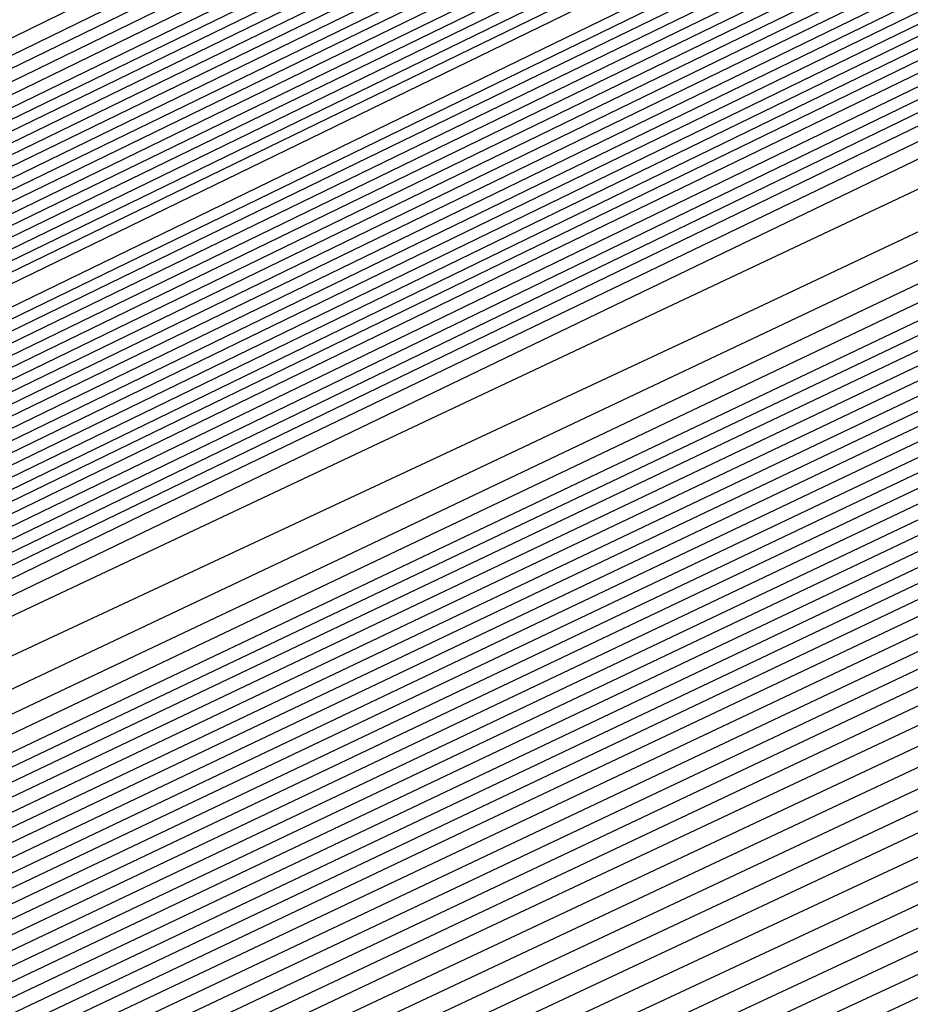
# Model space of a CAD drawing. Extents: x 3249832 to 3255657, y 13789405 to 13793316.
# Tile 457 of 656: x 3254728.32 to 3254729.56, y 13790592.77 to 13790594.14. Entities that reach past the tile are written whole.
import ezdxf

# ---------------------------------------------------------------- set-up
doc = ezdxf.new("R2010")
doc.units = 0
doc.header["$LTSCALE"] = 100
doc.header["$MEASUREMENT"] = 0
for name, color, linetype in [('GRATIO_CON', 10, 'CONTINUOUS'), ('GRATIO_ICON', 7, 'CONTINUOUS'), ('TARGETS_EAST', 7, 'CONTINUOUS')]:
    doc.layers.add(name, color=color, linetype=linetype)

# ---------------------------------------------------------------- blocks, each defined once
blk = doc.blocks.new('Gratio_032316_contours')
at = {"layer": 'GRATIO_CON', "color": 1, "linetype": 'Continuous', "flags": 128}
for points in [[(3254642.139, 13790551.7053), (3254660.6124, 13790560.6687), (3254682.3072, 13790571.2723), (3254700.7352, 13790580.305), (3254711.0317, 13790585.3564), (3254714.825, 13790587.2199), (3254715.3665, 13790587.4896), (3254715.3659, 13790587.4937), (3254715.3657, 13790587.4969), (3254715.3666, 13790587.4975), (3254715.9081, 13790587.7572), (3254719.6861, 13790589.589), (3254729.9352, 13790594.5687), (3254748.2689, 13790603.4881), (3254769.8147, 13790614.0012), (3254788.079, 13790622.9777)], [(3254643.9573, 13790552.6097), (3254661.9705, 13790561.3498), (3254683.1246, 13790571.6892), (3254701.0934, 13790580.4969), (3254711.1333, 13790585.4226), (3254714.8321, 13790587.2398), (3254715.3601, 13790587.5029), (3254715.3596, 13790587.5069), (3254715.3595, 13790587.5098), (3254715.3603, 13790587.5104), (3254715.8805, 13790587.7597), (3254719.5093, 13790589.5191), (3254729.3537, 13790594.3022), (3254746.9632, 13790602.8693), (3254767.6581, 13790612.9672), (3254785.2011, 13790621.5892)], [(3254645.7757, 13790553.5142), (3254663.3285, 13790562.0309), (3254683.9419, 13790572.1067), (3254701.4513, 13790580.6909), (3254711.2342, 13790585.4933), (3254714.8385, 13790587.2659), (3254715.3542, 13790587.5212), (3254715.853, 13790587.7617), (3254719.3325, 13790589.4492), (3254728.7721, 13790594.0356), (3254745.6576, 13790602.2505), (3254765.5015, 13790611.9331), (3254782.3232, 13790620.2006)], [(3254647.5941, 13790554.4186), (3254664.6865, 13790562.712), (3254684.7593, 13790572.5235), (3254701.8095, 13790580.8826), (3254711.336, 13790585.5591), (3254714.8458, 13790587.2852), (3254715.348, 13790587.5339), (3254715.8254, 13790587.7641), (3254719.1557, 13790589.3793), (3254728.1905, 13790593.7691), (3254744.3519, 13790601.6317), (3254763.3449, 13790610.8991), (3254779.4453, 13790618.8121)], [(3254651.2308, 13790556.2274), (3254667.4026, 13790564.0741), (3254686.3942, 13790573.3572), (3254702.526, 13790581.266), (3254711.5395, 13790585.6907), (3254714.8603, 13790587.3239), (3254715.3355, 13790587.5594), (3254715.7702, 13790587.7691), (3254718.8022, 13790589.2396), (3254727.0274, 13790593.236), (3254741.7406, 13790600.3941), (3254759.0318, 13790608.8311), (3254773.6894, 13790616.035)], [(3254653.0492, 13790557.1319), (3254668.7606, 13790564.7552), (3254687.2116, 13790573.774), (3254702.8843, 13790581.4577), (3254711.6412, 13790585.7564), (3254714.8676, 13790587.3433), (3254715.3293, 13790587.5721), (3254715.7426, 13790587.7716), (3254718.6254, 13790589.1697), (3254726.4458, 13790592.9695), (3254740.435, 13790599.7753), (3254756.8752, 13790607.7971), (3254770.8115, 13790614.6465), (3254778.5294, 13790618.5309)], [(3254646.2517, 13790553.9528), (3254654.8675, 13790558.0363), (3254670.1186, 13790565.4362), (3254688.0291, 13790574.1908), (3254703.2426, 13790581.6494), (3254711.743, 13790585.8222), (3254714.8749, 13790587.3627), (3254715.3231, 13790587.5848), (3254715.7151, 13790587.774), (3254718.4486, 13790589.0998), (3254725.8643, 13790592.703), (3254739.1294, 13790599.1565), (3254754.7186, 13790606.7631), (3254767.9336, 13790613.258), (3254775.252, 13790616.9413)], [(3254648.3232, 13790554.9771), (3254656.6859, 13790558.9407), (3254671.4766, 13790566.1173), (3254688.8465, 13790574.6076), (3254703.6008, 13790581.8411), (3254711.8447, 13790585.888), (3254714.8821, 13790587.382), (3254715.3169, 13790587.5976), (3254715.6875, 13790587.7765), (3254718.2718, 13790589.03), (3254725.2827, 13790592.4364), (3254737.8237, 13790598.5377), (3254752.562, 13790605.7291), (3254765.0557, 13790611.8694), (3254771.9746, 13790615.3518)], [(3254652.466, 13790557.0257), (3254660.3226, 13790560.7496), (3254674.1927, 13790567.4794), (3254690.4813, 13790575.4413), (3254704.3173, 13790582.2246), (3254712.0482, 13790586.0196), (3254714.8967, 13790587.4207), (3254715.3044, 13790587.623), (3254715.6323, 13790587.7815), (3254717.9183, 13790588.8903), (3254724.1196, 13790591.9033), (3254735.2124, 13790597.3001), (3254748.2489, 13790603.6611), (3254759.2998, 13790609.0924), (3254765.4198, 13790612.1726), (3254767.5973, 13790613.3706), (3254767.8046, 13790613.628), (3254767.8447, 13790613.807), (3254768.8446, 13790614.4523), (3254771.7623, 13790616.0293)], [(3254651.241, 13790556.5836), (3254654.5375, 13790558.0501), (3254662.141, 13790561.654), (3254675.5507, 13790568.1605), (3254691.2988, 13790575.8581), (3254704.6756, 13790582.4163), (3254712.1499, 13790586.0854), (3254714.904, 13790587.4401), (3254715.2982, 13790587.6357), (3254715.6047, 13790587.7839), (3254717.7415, 13790588.8204), (3254723.538, 13790591.6368), (3254733.9068, 13790596.6813), (3254746.0923, 13790602.627), (3254756.4219, 13790607.7038), (3254762.1424, 13790610.583), (3254764.1778, 13790611.7028), (3254764.3715, 13790611.9434), (3254764.4337, 13790612.1232), (3254765.5415, 13790612.8137), (3254768.7386, 13790614.5249), (3254774.566, 13790617.5186)], [(3254651.548, 13790556.8702), (3254653.3699, 13790557.6315), (3254656.6089, 13790559.0744), (3254663.9594, 13790562.5584), (3254676.9087, 13790568.8416), (3254692.1162, 13790576.2749), (3254705.0338, 13790582.608), (3254712.2517, 13790586.1512), (3254714.9112, 13790587.4594), (3254715.292, 13790587.6484), (3254715.5771, 13790587.7864), (3254717.5647, 13790588.7505), (3254722.9564, 13790591.3703), (3254732.6011, 13790596.0625), (3254743.9357, 13790601.593), (3254753.544, 13790606.3153), (3254758.865, 13790608.9934), (3254760.7582, 13790610.035), (3254760.9385, 13790610.2589), (3254761.0228, 13790610.4394), (3254762.2384, 13790611.1751), (3254765.7149, 13790613.0205), (3254772.0375, 13790616.2604)], [(3254678.2668, 13790569.5227), (3254692.9336, 13790576.6918), (3254705.3921, 13790582.7997), (3254712.3534, 13790586.217), (3254714.9185, 13790587.4788), (3254715.2858, 13790587.6612), (3254715.5496, 13790587.7889), (3254717.3879, 13790588.6807), (3254722.3749, 13790591.1037), (3254731.2955, 13790595.4436), (3254741.7791, 13790600.559), (3254750.666, 13790604.9267), (3254755.5876, 13790607.4038), (3254757.3387, 13790608.3672), (3254757.5054, 13790608.5743), (3254757.6118, 13790608.7556), (3254758.9353, 13790609.5366), (3254762.6912, 13790611.5161), (3254769.509, 13790615.0021), (3254777.6739, 13790619.1394)], [(3254680.9828, 13790570.8848), (3254694.5684, 13790577.5253), (3254706.1082, 13790583.1826), (3254712.556, 13790586.3474), (3254714.9315, 13790587.5159), (3254715.271, 13790587.6858), (3254715.2714, 13790587.6881), (3254715.2722, 13790587.6892), (3254715.2732, 13790587.689), (3254715.4944, 13790587.7945), (3254717.0344, 13790588.541), (3254721.2117, 13790590.5707), (3254728.6842, 13790594.206), (3254737.4659, 13790598.491), (3254744.9102, 13790602.1497), (3254749.0328, 13790604.2246), (3254750.4996, 13790605.0316), (3254750.6393, 13790605.2051), (3254750.7899, 13790605.388), (3254752.329, 13790606.2594), (3254756.6438, 13790608.5072), (3254764.4521, 13790612.4857), (3254773.7947, 13790617.2146)], [(3254682.3408, 13790571.5658), (3254695.3858, 13790577.9421), (3254706.4664, 13790583.3743), (3254712.6576, 13790586.4132), (3254714.9386, 13790587.5352), (3254715.2646, 13790587.6983), (3254715.2651, 13790587.7006), (3254715.2659, 13790587.7017), (3254715.267, 13790587.7016), (3254715.4668, 13790587.797), (3254716.8576, 13790588.4711), (3254720.6302, 13790590.3041), (3254727.3786, 13790593.5872), (3254735.3094, 13790597.457), (3254742.0323, 13790600.7611), (3254745.7554, 13790602.635), (3254747.0801, 13790603.3639), (3254747.2062, 13790603.5205), (3254747.379, 13790603.7042), (3254749.0259, 13790604.6209), (3254753.6201, 13790607.0028), (3254761.9237, 13790611.2275), (3254771.8551, 13790616.2521)], [(3254683.6989, 13790572.2469), (3254696.2032, 13790578.3589), (3254706.8246, 13790583.566), (3254712.7593, 13790586.4789), (3254714.9457, 13790587.5545), (3254715.2583, 13790587.7108), (3254715.2588, 13790587.7131), (3254715.2597, 13790587.7142), (3254715.2608, 13790587.7142), (3254715.4392, 13790587.7994), (3254716.6808, 13790588.4013), (3254720.0486, 13790590.0376), (3254726.0729, 13790592.9684), (3254733.1528, 13790596.423), (3254739.1543, 13790599.3726), (3254742.478, 13790601.0454), (3254743.6606, 13790601.6961), (3254743.7731, 13790601.8359), (3254743.968, 13790602.0204), (3254745.7228, 13790602.9823), (3254750.5964, 13790605.4984), (3254759.3952, 13790609.9692), (3254769.9155, 13790615.2897), (3254779.2011, 13790619.9784)], [(3254685.0569, 13790572.928), (3254697.0206, 13790578.7757), (3254707.1829, 13790583.7577), (3254712.8609, 13790586.5447), (3254714.9528, 13790587.5738), (3254715.2519, 13790587.7234), (3254715.2526, 13790587.7256), (3254715.2535, 13790587.7267), (3254715.2546, 13790587.7269), (3254715.4116, 13790587.8019), (3254716.504, 13790588.3314), (3254719.4671, 13790589.7711), (3254724.7673, 13790592.3496), (3254730.9962, 13790595.389), (3254736.2764, 13790597.9841), (3254739.2006, 13790599.4558), (3254740.241, 13790600.0283), (3254740.3401, 13790600.1513), (3254740.5571, 13790600.3366), (3254742.4197, 13790601.3437), (3254747.5727, 13790603.994), (3254756.8668, 13790608.711), (3254767.9759, 13790614.3273), (3254777.7802, 13790619.2776)], [(3254687.7729, 13790574.2901), (3254698.6554, 13790579.6094), (3254707.8993, 13790584.1411), (3254713.0642, 13790586.6762), (3254714.9671, 13790587.6123), (3254715.2393, 13790587.7484), (3254715.24, 13790587.7505), (3254715.241, 13790587.7518), (3254715.2422, 13790587.7521), (3254715.3565, 13790587.8068), (3254716.1504, 13790588.1917), (3254718.3039, 13790589.238), (3254722.156, 13790591.112), (3254726.683, 13790593.3209), (3254730.5206, 13790595.207), (3254732.6458, 13790596.2766), (3254733.4019, 13790596.6927), (3254733.4739, 13790596.7821), (3254733.7351, 13790596.969), (3254735.8135, 13790598.0666), (3254741.5253, 13790600.9852), (3254751.8099, 13790606.1945), (3254764.0967, 13790612.4024), (3254774.9383, 13790617.8759)]]:
    blk.add_lwpolyline(points, dxfattribs=at)
at = {"layer": 'GRATIO_CON', "color": 5, "linetype": 'Continuous', "flags": 128}
for points in [[(3254645.4599, 13790553.036), (3254663.069, 13790561.7623), (3254683.7862, 13790571.9554), (3254701.3959, 13790580.5965), (3254711.2365, 13790585.4241), (3254714.8618, 13790587.205), (3254715.3792, 13790587.4629), (3254715.3785, 13790587.4674), (3254715.3782, 13790587.4709), (3254715.379, 13790587.4719), (3254715.9133, 13790587.7279), (3254719.64, 13790589.5343), (3254729.7495, 13790594.4457), (3254747.8375, 13790603.2357), (3254769.1201, 13790613.5531), (3254787.2186, 13790622.2657)], [(3254649.9599, 13790555.2348), (3254666.4373, 13790563.4004), (3254685.823, 13790572.9383), (3254702.301, 13790581.0241), (3254711.5092, 13790585.5415), (3254714.9015, 13790587.208), (3254715.3856, 13790587.4496), (3254715.3848, 13790587.4542), (3254715.3844, 13790587.458), (3254715.3852, 13790587.4591), (3254715.9013, 13790587.7061), (3254719.4996, 13790589.4499), (3254729.2606, 13790594.1916), (3254746.7248, 13790602.6782), (3254767.2733, 13790612.6396), (3254784.7474, 13790621.0516)], [(3254645.8078, 13790553.0477), (3254654.4599, 13790557.4337), (3254669.8056, 13790565.0385), (3254687.8597, 13790573.9222), (3254703.2055, 13790581.4548), (3254711.7805, 13790585.6657), (3254714.9395, 13790587.2206), (3254715.3915, 13790587.4448), (3254715.8892, 13790587.6839), (3254719.3592, 13790589.3654), (3254728.7717, 13790593.9374), (3254745.612, 13790602.1206), (3254765.4264, 13790611.7261), (3254782.2763, 13790619.8376)], [(3254650.9146, 13790555.5543), (3254658.9599, 13790559.6325), (3254673.1739, 13790566.6765), (3254689.8966, 13790574.9051), (3254704.1107, 13790581.8824), (3254712.0533, 13790585.783), (3254714.9794, 13790587.2235), (3254715.3982, 13790587.4313), (3254715.8776, 13790587.6614), (3254719.2191, 13790589.2805), (3254728.2829, 13790593.683), (3254744.4993, 13790601.563), (3254763.5796, 13790610.8126), (3254779.8051, 13790618.6235)], [(3254649.0895, 13790554.2614), (3254654.3182, 13790556.9458), (3254657.5919, 13790558.6919), (3254661.1283, 13790560.5677), (3254667.9599, 13790564.0302), (3254679.9106, 13790569.9526), (3254693.9704, 13790576.8709), (3254705.921, 13790582.737), (3254712.5988, 13790586.0165), (3254715.0585, 13790587.2285), (3254715.4093, 13790587.4057), (3254715.4091, 13790587.4086), (3254715.4097, 13790587.4091), (3254715.4114, 13790587.4072), (3254715.8544, 13790587.617), (3254718.939, 13790589.1106), (3254727.3053, 13790593.1741), (3254742.2739, 13790600.4477), (3254759.8859, 13790608.9855), (3254774.8628, 13790616.1954)], [(3254652.9316, 13790556.1611), (3254659.0279, 13790559.2737), (3254662.7531, 13790561.2358), (3254666.2352, 13790563.0744), (3254672.4599, 13790566.2291), (3254683.2789, 13790571.5906), (3254696.0073, 13790577.8537), (3254706.8262, 13790583.1644), (3254712.8717, 13790586.1333), (3254715.0984, 13790587.2306), (3254715.416, 13790587.3911), (3254715.416, 13790587.3939), (3254715.4167, 13790587.3946), (3254715.4184, 13790587.393), (3254715.843, 13790587.5942), (3254718.799, 13790589.0255), (3254726.8166, 13790592.9197), (3254741.1612, 13790599.8901), (3254758.039, 13790608.072), (3254772.3917, 13790614.9813)], [(3254648.5889, 13790553.912), (3254656.7738, 13790558.0608), (3254663.7375, 13790561.6017), (3254667.9142, 13790563.7796), (3254671.342, 13790565.581), (3254676.9599, 13790568.4279), (3254686.6472, 13790573.2286), (3254698.0442, 13790578.8366), (3254707.7315, 13790583.5918), (3254713.1445, 13790586.2502), (3254715.1383, 13790587.2327), (3254715.4228, 13790587.3765), (3254715.4229, 13790587.3793), (3254715.4236, 13790587.3802), (3254715.4253, 13790587.3788), (3254715.8315, 13790587.5713), (3254718.659, 13790588.9404), (3254726.3278, 13790592.6653), (3254740.0485, 13790599.3324), (3254756.1922, 13790607.1585), (3254769.9205, 13790613.7673), (3254777.6832, 13790617.4194)], [(3254651.4104, 13790555.3035), (3254660.616, 13790559.9605), (3254668.4472, 13790563.9297), (3254673.0754, 13790566.3235), (3254676.4489, 13790568.0877), (3254681.4599, 13790570.6267), (3254690.0155, 13790574.8666), (3254700.0811, 13790579.8195), (3254708.6367, 13790584.0191), (3254713.4173, 13790586.367), (3254715.1783, 13790587.2348), (3254715.4296, 13790587.362), (3254715.4297, 13790587.3647), (3254715.4306, 13790587.3657), (3254715.4323, 13790587.3646), (3254715.8201, 13790587.5485), (3254718.5189, 13790588.8554), (3254725.8391, 13790592.4108), (3254738.9357, 13790598.7748), (3254754.3453, 13790606.2449), (3254767.4494, 13790612.5532), (3254774.8722, 13790616.0455)], [(3254647.5106, 13790553.2224), (3254657.0534, 13790558.0863), (3254668.3003, 13790563.7598), (3254677.8665, 13790568.5857), (3254683.3978, 13790571.4112), (3254686.6626, 13790573.101), (3254690.46, 13790575.0244), (3254696.7522, 13790578.1426), (3254704.1549, 13790581.7852), (3254710.4471, 13790584.8739), (3254713.963, 13790586.6006), (3254715.2582, 13790587.2389), (3254715.4431, 13790587.3328), (3254715.4435, 13790587.3354), (3254715.4445, 13790587.3367), (3254715.4462, 13790587.3361), (3254715.7971, 13790587.5028), (3254718.2389, 13790588.6852), (3254724.8615, 13790591.9019), (3254736.7103, 13790597.6595), (3254750.6516, 13790604.4179), (3254762.5071, 13790610.1251), (3254769.2501, 13790613.2977), (3254772.4608, 13790614.7267)], [(3254691.7695, 13790575.6077), (3254694.96, 13790577.2233), (3254700.1205, 13790579.7806), (3254706.1918, 13790582.7681), (3254711.3523, 13790585.3012), (3254714.2359, 13790586.7174), (3254715.2981, 13790587.241), (3254715.4499, 13790587.3183), (3254715.4504, 13790587.3208), (3254715.4515, 13790587.3223), (3254715.4532, 13790587.3219), (3254715.7857, 13790587.4799), (3254718.0989, 13790588.6002), (3254724.3728, 13790591.6475), (3254735.5976, 13790597.1019), (3254748.8048, 13790603.5044), (3254760.036, 13790608.911), (3254766.439, 13790611.9238), (3254769.587, 13790613.3281), (3254772.1591, 13790614.4553)], [(3254687.2858, 13790573.2417), (3254693.7202, 13790576.4989), (3254696.8763, 13790578.1144), (3254699.46, 13790579.4221), (3254703.4888, 13790581.4187), (3254708.2287, 13790583.751), (3254712.2575, 13790585.7286), (3254714.5087, 13790586.8342), (3254715.338, 13790587.2431), (3254715.4567, 13790587.3037), (3254715.4573, 13790587.3062), (3254715.4584, 13790587.3078), (3254715.4602, 13790587.3077), (3254715.7742, 13790587.4571), (3254717.9589, 13790588.5151), (3254723.884, 13790591.393), (3254734.4849, 13790596.5443), (3254746.9579, 13790602.5908), (3254757.5648, 13790607.6969), (3254763.628, 13790610.5499), (3254766.7132, 13790611.9296), (3254769.4468, 13790613.139), (3254773.8018, 13790615.1582)], [(3254691.9954, 13790575.5697), (3254698.8813, 13790579.0427), (3254701.9832, 13790580.621), (3254703.96, 13790581.621), (3254706.8571, 13790583.0567), (3254710.2655, 13790584.7338), (3254713.1627, 13790586.1559), (3254714.7816, 13790586.951), (3254715.378, 13790587.2452), (3254715.4634, 13790587.2891), (3254715.4641, 13790587.2915), (3254715.4654, 13790587.2933), (3254715.4671, 13790587.2935), (3254715.7628, 13790587.4342), (3254717.8189, 13790588.43), (3254723.3953, 13790591.1386), (3254733.3722, 13790595.9866), (3254745.1111, 13790601.6773), (3254755.0937, 13790606.4829), (3254760.817, 13790609.176), (3254763.8393, 13790610.531), (3254766.7345, 13790611.8227), (3254771.4153, 13790614)], [(3254687.5111, 13790573.2582), (3254701.4147, 13790580.2257), (3254709.2037, 13790584.1304), (3254712.1969, 13790585.6344), (3254712.96, 13790586.0188), (3254713.5937, 13790586.3332), (3254714.3394, 13790586.7008), (3254714.9737, 13790587.0132), (3254715.3288, 13790587.1891), (3254715.4606, 13790587.2552), (3254715.4811, 13790587.2651), (3254715.7399, 13790587.3885), (3254717.5388, 13790588.2599), (3254722.4177, 13790590.6297), (3254731.1468, 13790594.8713), (3254741.4174, 13790599.8502), (3254750.1514, 13790604.0547), (3254755.1949, 13790606.4282), (3254758.0917, 13790607.7338), (3254761.31, 13790609.19), (3254766.6422, 13790611.6836), (3254773.1773, 13790614.7751)], [(3254650.9017, 13790554.6653), (3254658.8371, 13790558.7771), (3254673.0892, 13790565.9887), (3254689.8746, 13790574.4203), (3254704.1484, 13790581.5711), (3254712.1263, 13790585.5666), (3254715.0665, 13790587.04), (3254715.4881, 13790587.251), (3254715.7284, 13790587.3657), (3254717.3988, 13790588.1749), (3254721.929, 13790590.3752), (3254730.0341, 13790594.3137), (3254739.5705, 13790598.9367), (3254747.6802, 13790602.8407), (3254752.3838, 13790605.0543), (3254755.2179, 13790606.3353), (3254758.5977, 13790607.8737), (3254764.2556, 13790610.5253), (3254771.1907, 13790613.8082)], [(3254652.1037, 13790555.2502), (3254659.8925, 13790559.2859), (3254673.8812, 13790566.3638), (3254690.3563, 13790574.639), (3254704.3657, 13790581.6567), (3254712.195, 13790585.5772), (3254715.0794, 13790587.0229), (3254715.4916, 13790587.2315), (3254715.4923, 13790587.2341), (3254715.4936, 13790587.2363), (3254715.4952, 13790587.2371), (3254715.717, 13790587.343), (3254717.2588, 13790588.0898), (3254721.4402, 13790590.1208), (3254728.9214, 13790593.7561), (3254737.7237, 13790598.0232), (3254745.2091, 13790601.6266), (3254749.5728, 13790603.6804), (3254752.344, 13790604.9367), (3254755.8855, 13790606.5574), (3254761.8691, 13790609.3671), (3254769.2041, 13790612.8413), (3254776.1088, 13790616.118)], [(3254650.5295, 13790554.2765), (3254653.3056, 13790555.8352), (3254660.9478, 13790559.7949), (3254674.6731, 13790566.7396), (3254690.838, 13790574.8591), (3254704.5835, 13790581.7451), (3254712.2651, 13790585.5926), (3254715.0949, 13790587.012), (3254715.4992, 13790587.2173), (3254715.4997, 13790587.2202), (3254715.5008, 13790587.2224), (3254715.5022, 13790587.2231), (3254715.7056, 13790587.3202), (3254717.1188, 13790588.0047), (3254720.9515, 13790589.8664), (3254727.8087, 13790593.1984), (3254735.8769, 13790597.1097), (3254742.7379, 13790600.4126), (3254746.7617, 13790602.3065), (3254749.4702, 13790603.5381), (3254753.1732, 13790605.2411), (3254759.4825, 13790608.2089), (3254767.2174, 13790611.8744), (3254774.4989, 13790615.3301)], [(3254653.0399, 13790555.5064), (3254655.7096, 13790557.0052), (3254663.0585, 13790560.8129), (3254676.257, 13790567.4911), (3254691.8012, 13790575.2992), (3254705.0188, 13790581.9215), (3254712.405, 13790585.6223), (3254715.1255, 13790586.9884), (3254715.5137, 13790587.187), (3254715.5139, 13790587.1907), (3254715.5149, 13790587.1935), (3254715.5162, 13790587.1948), (3254715.6827, 13790587.2745), (3254716.8387, 13790587.8346), (3254719.9739, 13790589.3575), (3254725.5832, 13790592.0832), (3254732.1832, 13790595.2826), (3254737.7956, 13790597.9844), (3254741.1396, 13790599.5586), (3254743.7225, 13790600.741), (3254747.7487, 13790602.6085), (3254754.7095, 13790605.8925), (3254763.2441, 13790609.9406), (3254771.2789, 13790613.7544)], [(3254692.2829, 13790575.5193), (3254705.2366, 13790582.0098), (3254712.4751, 13790585.6374), (3254715.1409, 13790586.9771), (3254715.5211, 13790587.1724), (3254715.5211, 13790587.1764), (3254715.522, 13790587.1793), (3254715.5233, 13790587.1807), (3254715.6712, 13790587.2517), (3254716.6987, 13790587.7496), (3254719.4852, 13790589.103), (3254724.4705, 13790591.5255), (3254730.3363, 13790594.3691), (3254735.3245, 13790596.7704), (3254738.3286, 13790598.1847), (3254740.8487, 13790599.3424), (3254745.0364, 13790601.2922), (3254752.3229, 13790604.7343), (3254761.2575, 13790608.9736), (3254769.6689, 13790612.9665), (3254775.8378, 13790615.8811)], [(3254677.8408, 13790568.2426), (3254692.7645, 13790575.7394), (3254705.4543, 13790582.0981), (3254712.5451, 13790585.6526), (3254715.1564, 13790586.9658), (3254715.5285, 13790587.1578), (3254715.5284, 13790587.1621), (3254715.5291, 13790587.1652), (3254715.5303, 13790587.1667), (3254715.6598, 13790587.2289), (3254716.5587, 13790587.6645), (3254718.9964, 13790588.8486), (3254723.3578, 13790590.9679), (3254728.4895, 13790593.4556), (3254732.8533, 13790595.5563), (3254735.5176, 13790596.8108), (3254737.9749, 13790597.9438), (3254742.3242, 13790599.9759), (3254749.9364, 13790603.5761), (3254759.2708, 13790608.0067), (3254768.0589, 13790612.1786), (3254774.5039, 13790615.224)], [(3254678.6327, 13790568.6184), (3254693.2462, 13790575.9595), (3254705.672, 13790582.1864), (3254712.6152, 13790585.6677), (3254715.1718, 13790586.9544), (3254715.5359, 13790587.1432), (3254715.5356, 13790587.1479), (3254715.5363, 13790587.151), (3254715.5373, 13790587.1526), (3254715.6484, 13790587.2061), (3254716.4187, 13790587.5794), (3254718.5077, 13790588.5941), (3254722.2451, 13790590.4102), (3254726.6426, 13790592.542), (3254730.3822, 13790594.3422), (3254732.7065, 13790595.4369), (3254735.101, 13790596.5452), (3254739.6119, 13790598.6596), (3254747.5498, 13790602.4179), (3254757.2842, 13790607.0398), (3254766.4489, 13790611.3907), (3254773.17, 13790614.5669)], [(3254680.2165, 13790569.3699), (3254694.2095, 13790576.3997), (3254706.1075, 13790582.363), (3254712.7553, 13790585.698), (3254715.2027, 13790586.9318), (3254715.5507, 13790587.114), (3254715.5501, 13790587.1193), (3254715.5505, 13790587.1228), (3254715.5514, 13790587.1245), (3254715.6255, 13790587.1605), (3254716.1386, 13790587.4093), (3254717.5302, 13790588.0852), (3254720.0197, 13790589.295), (3254722.9489, 13790590.715), (3254725.4399, 13790591.9141), (3254727.0844, 13790592.6891), (3254729.3534, 13790593.7481), (3254734.1874, 13790596.027), (3254742.7767, 13790600.1014), (3254753.3109, 13790605.106), (3254763.2289, 13790609.8149), (3254770.5022, 13790613.2526), (3254775.2309, 13790615.445)], [(3254681.0084, 13790569.7457), (3254694.6911, 13790576.6198), (3254706.3252, 13790582.4514), (3254712.8253, 13790585.7131), (3254715.2181, 13790586.9205), (3254715.5581, 13790587.0994), (3254715.5573, 13790587.105), (3254715.5577, 13790587.1086), (3254715.5585, 13790587.1105), (3254715.614, 13790587.1377), (3254715.9986, 13790587.3243), (3254717.0414, 13790587.8308), (3254718.907, 13790588.7373), (3254721.1021, 13790589.8014), (3254722.9687, 13790590.7), (3254724.2734, 13790591.3152), (3254726.4795, 13790592.3495), (3254731.4751, 13790594.7106), (3254740.3902, 13790598.9432), (3254751.3242, 13790604.1391), (3254761.6189, 13790609.027), (3254769.1683, 13790612.5955), (3254774.0756, 13790614.8726)], [(3254681.8003, 13790570.1215), (3254695.1728, 13790576.8399), (3254706.5429, 13790582.5397), (3254712.8954, 13790585.7283), (3254715.2336, 13790586.9092), (3254715.5655, 13790587.0848), (3254715.5646, 13790587.0908), (3254715.5648, 13790587.0945), (3254715.5655, 13790587.0964), (3254715.6026, 13790587.1149), (3254715.8586, 13790587.2392), (3254716.5526, 13790587.5763), (3254717.7943, 13790588.1797), (3254719.2552, 13790588.8879), (3254720.4976, 13790589.486), (3254721.4623, 13790589.9413), (3254723.6057, 13790590.9509), (3254728.7628, 13790593.3943), (3254738.0036, 13790597.785), (3254749.3376, 13790603.1722), (3254760.0089, 13790608.2391), (3254767.8344, 13790611.9384), (3254772.9202, 13790614.3002)], [(3254682.5923, 13790570.4972), (3254695.6546, 13790577.0593), (3254706.7614, 13790582.6258), (3254712.967, 13790585.7384), (3254715.2513, 13790586.8898), (3254715.5753, 13790587.0598), (3254715.5732, 13790587.0655), (3254715.5718, 13790587.0702), (3254715.5712, 13790587.0742), (3254715.5713, 13790587.0777), (3254715.5719, 13790587.0805), (3254715.5725, 13790587.0824), (3254715.5912, 13790587.0921), (3254715.7186, 13790587.1542), (3254716.0639, 13790587.3219), (3254716.6816, 13790587.6221), (3254717.4084, 13790587.9744), (3254718.0264, 13790588.2719), (3254718.6513, 13790588.5674), (3254720.7319, 13790589.5523), (3254726.0506, 13790592.078), (3254735.6171, 13790596.6268), (3254747.3509, 13790602.2053)], [(3254684.1761, 13790571.2487), (3254696.618, 13790577.4994), (3254707.1969, 13790582.802), (3254713.1074, 13790585.7679), (3254715.2826, 13790586.8659), (3254715.5906, 13790587.0293), (3254715.5881, 13790587.0358), (3254715.5865, 13790587.0411), (3254715.5857, 13790587.0455), (3254715.5857, 13790587.0491), (3254715.5862, 13790587.0517), (3254715.5868, 13790587.0533), (3254715.8668, 13790587.1867), (3254717.823, 13790588.1171), (3254723.1317, 13790590.6428), (3254732.719, 13790595.2041), (3254744.5101, 13790600.8106), (3254755.6802, 13790606.114), (3254763.9812, 13790610.0377), (3254769.4727, 13790612.5918), (3254772.7913, 13790614.058)], [(3254684.968, 13790571.6245), (3254697.0997, 13790577.7194), (3254707.4147, 13790582.8902), (3254713.1775, 13790585.7827), (3254715.2982, 13790586.854), (3254715.5983, 13790587.014), (3254715.5956, 13790587.0209), (3254715.5938, 13790587.0266), (3254715.5929, 13790587.0311), (3254715.5928, 13790587.0347), (3254715.5933, 13790587.0371), (3254715.5941, 13790587.0382), (3254715.8655, 13790587.1668), (3254717.7598, 13790588.067), (3254722.9002, 13790590.5119), (3254732.1888, 13790594.9308), (3254743.6448, 13790600.3775), (3254754.5666, 13790605.5623), (3254762.7944, 13790609.4506), (3254768.3357, 13790612.0281), (3254771.74, 13790613.536)], [(3254685.7599, 13790572.0002), (3254697.5813, 13790577.9395), (3254707.6325, 13790582.9783), (3254713.2477, 13790585.7974), (3254715.3139, 13790586.8421), (3254715.6059, 13790586.9987), (3254715.6031, 13790587.0061), (3254715.6012, 13790587.0121), (3254715.6002, 13790587.0168), (3254715.6, 13790587.0202), (3254715.6005, 13790587.0224), (3254715.6014, 13790587.0231), (3254715.8641, 13790587.1469), (3254717.6967, 13790588.0169), (3254722.6687, 13790590.3811), (3254731.6586, 13790594.6574), (3254742.7795, 13790599.9444), (3254753.4529, 13790605.0106), (3254761.6075, 13790608.8634), (3254767.1987, 13790611.4645), (3254770.6888, 13790613.014), (3254772.5688, 13790613.737)], [(3254686.5518, 13790572.376), (3254698.063, 13790578.1595), (3254707.8503, 13790583.0665), (3254713.3179, 13790585.8122), (3254715.3295, 13790586.8301), (3254715.6136, 13790586.9834), (3254715.6106, 13790586.9912), (3254715.6085, 13790586.9975), (3254715.6074, 13790587.0024), (3254715.6072, 13790587.0058), (3254715.6076, 13790587.0078), (3254715.6086, 13790587.008), (3254715.8627, 13790587.127), (3254717.6335, 13790587.9669), (3254722.4373, 13790590.2503), (3254731.1285, 13790594.3841), (3254741.9141, 13790599.5112), (3254752.3392, 13790604.4589), (3254760.4207, 13790608.2763), (3254766.0618, 13790610.9008), (3254769.6376, 13790612.4919), (3254771.5699, 13790613.2422)], [(3254688.1357, 13790573.1275), (3254699.0263, 13790578.5996), (3254708.2858, 13790583.2427), (3254713.4583, 13790585.8417), (3254715.3608, 13790586.8063), (3254715.6289, 13790586.9528), (3254715.6255, 13790586.9616), (3254715.6232, 13790586.9685), (3254715.6219, 13790586.9736), (3254715.6215, 13790586.977), (3254715.6219, 13790586.9785), (3254715.6231, 13790586.9779), (3254715.86, 13790587.0872), (3254717.5072, 13790587.8667), (3254721.9744, 13790589.9887), (3254730.0682, 13790593.8374), (3254740.1834, 13790598.645), (3254750.1119, 13790603.3555)], [(3254688.9276, 13790573.5033), (3254699.508, 13790578.8196), (3254708.5036, 13790583.3309), (3254713.5284, 13790585.8564), (3254715.3764, 13790586.7943), (3254715.6366, 13790586.9375), (3254715.633, 13790586.9467), (3254715.6306, 13790586.954), (3254715.6292, 13790586.9593), (3254715.6287, 13790586.9626), (3254715.6291, 13790586.9638), (3254715.6304, 13790586.9628), (3254715.8586, 13790587.0673), (3254717.444, 13790587.8166), (3254721.7429, 13790589.8578), (3254729.538, 13790593.5641), (3254739.3181, 13790598.2119), (3254748.9983, 13790602.8038)], [(3254689.7195, 13790573.8791), (3254699.9897, 13790579.0397), (3254708.7214, 13790583.419), (3254713.5986, 13790585.8712), (3254715.392, 13790586.7824), (3254715.6442, 13790586.9223), (3254715.6405, 13790586.9319), (3254715.638, 13790586.9394), (3254715.6364, 13790586.9449), (3254715.6358, 13790586.9482), (3254715.6363, 13790586.9492), (3254715.6377, 13790586.9477), (3254715.8573, 13790587.0474), (3254717.3809, 13790587.7665), (3254721.5114, 13790589.727), (3254729.0078, 13790593.2907), (3254738.4527, 13790597.7787), (3254747.8846, 13790602.2521)], [(3254690.5114, 13790574.2548), (3254700.4713, 13790579.2597), (3254708.9392, 13790583.5072), (3254713.6688, 13790585.8859), (3254715.4077, 13790586.7705), (3254715.6519, 13790586.907), (3254715.648, 13790586.917), (3254715.6453, 13790586.9249), (3254715.6437, 13790586.9305), (3254715.643, 13790586.9338), (3254715.6434, 13790586.9345), (3254715.6449, 13790586.9327), (3254715.8559, 13790587.0275), (3254717.3177, 13790587.7164), (3254721.28, 13790589.5962), (3254728.4777, 13790593.0174), (3254737.5874, 13790597.3456), (3254746.7709, 13790601.7004)], [(3254692.0952, 13790575.0064), (3254701.4347, 13790579.6998), (3254709.3748, 13790583.6834), (3254713.8091, 13790585.9154), (3254715.439, 13790586.7467), (3254715.6673, 13790586.8766), (3254715.6632, 13790586.8877), (3254715.661, 13790586.8953), (3254715.6608, 13790586.8982), (3254715.8536, 13790586.9865), (3254717.1914, 13790587.6161), (3254720.817, 13790589.3346), (3254727.4174, 13790592.4707), (3254735.8567, 13790596.4794), (3254744.5436, 13790600.597), (3254752.1128, 13790604.1664)], [(3254685.2199, 13790571.5024), (3254692.8871, 13790575.3821), (3254701.9163, 13790579.9198), (3254709.5925, 13790583.7716), (3254713.8793, 13790585.9301), (3254715.4546, 13790586.7347), (3254715.6749, 13790586.8612), (3254715.6706, 13790586.8725), (3254715.6682, 13790586.8802), (3254715.6682, 13790586.8829), (3254715.8522, 13790586.9665), (3254717.1283, 13790587.566), (3254720.5856, 13790589.2037), (3254726.8872, 13790592.1973), (3254734.9913, 13790596.0463), (3254743.4299, 13790600.0453), (3254750.9259, 13790603.5792)], [(3254686.2753, 13790572.0114), (3254693.679, 13790575.7579), (3254702.398, 13790580.1398), (3254709.8103, 13790583.8597), (3254713.9495, 13790585.9449), (3254715.4703, 13790586.7228), (3254715.6826, 13790586.8457), (3254715.6781, 13790586.8572), (3254715.6757, 13790586.8649), (3254715.6756, 13790586.8673), (3254715.851, 13790586.9463), (3254717.0652, 13790587.5158), (3254720.3542, 13790589.0728), (3254726.3571, 13790591.924), (3254734.126, 13790595.6131), (3254742.3163, 13790599.4936), (3254749.7391, 13790602.9921)], [(3254687.3306, 13790572.5204), (3254694.471, 13790576.1337), (3254702.8797, 13790580.3599), (3254710.0281, 13790583.9478), (3254714.0197, 13790585.9596), (3254715.486, 13790586.7106), (3254715.6904, 13790586.8298), (3254715.6861, 13790586.841), (3254715.6838, 13790586.8481), (3254715.6839, 13790586.8501), (3254715.8505, 13790586.9246), (3254717.0026, 13790587.4646), (3254720.1229, 13790588.9415), (3254725.827, 13790591.6505), (3254733.2607, 13790595.18), (3254741.2026, 13790598.9419), (3254748.5522, 13790602.4049)], [(3254689.4412, 13790573.5385), (3254696.0548, 13790576.8852), (3254703.843, 13790580.8), (3254710.4637, 13790584.1241), (3254714.1601, 13790585.9891), (3254715.5173, 13790586.6864), (3254715.7061, 13790586.798), (3254715.7019, 13790586.8086), (3254715.7, 13790586.8146), (3254715.7004, 13790586.8156), (3254715.8494, 13790586.8813), (3254716.8773, 13790587.3622), (3254719.6605, 13790588.6789), (3254724.7668, 13790591.1035), (3254731.53, 13790594.3137), (3254738.9753, 13790597.8385), (3254746.1785, 13790601.2307)], [(3254690.4965, 13790574.0475), (3254696.8467, 13790577.2609), (3254704.3247, 13790581.02), (3254710.6814, 13790584.2123), (3254714.2303, 13790586.0038), (3254715.533, 13790586.6743), (3254715.714, 13790586.7821), (3254715.7099, 13790586.7923), (3254715.7081, 13790586.7978), (3254715.7087, 13790586.7983), (3254715.8489, 13790586.8596), (3254716.8147, 13790587.311), (3254719.4293, 13790588.5476), (3254724.2367, 13790590.83), (3254730.6646, 13790593.8806), (3254737.8616, 13790597.2868), (3254744.9917, 13790600.6435)], [(3254691.5518, 13790574.5565), (3254697.6386, 13790577.6367), (3254704.8063, 13790581.24), (3254710.8992, 13790584.3004), (3254714.3004, 13790586.0185), (3254715.5487, 13790586.6622), (3254715.7218, 13790586.7662), (3254715.7178, 13790586.7761), (3254715.7162, 13790586.781), (3254715.7169, 13790586.7811), (3254715.8483, 13790586.838), (3254716.752, 13790587.2598), (3254719.198, 13790588.4163), (3254723.7066, 13790590.5565), (3254729.7993, 13790593.4474), (3254736.7479, 13790596.7351), (3254743.8048, 13790600.0564), (3254750.1441, 13790603.0095)], [(3254692.6071, 13790575.0655), (3254698.4305, 13790578.0125), (3254705.288, 13790581.4601), (3254711.117, 13790584.3885), (3254714.3706, 13790586.0332), (3254715.5644, 13790586.6501), (3254715.7297, 13790586.7503), (3254715.7257, 13790586.7599), (3254715.7243, 13790586.7643), (3254715.7252, 13790586.7639), (3254715.8478, 13790586.8163), (3254716.6894, 13790587.2086), (3254718.9668, 13790588.2849), (3254723.1765, 13790590.283), (3254728.934, 13790593.0143), (3254735.6343, 13790596.1835), (3254742.618, 13790599.4693), (3254749.0072, 13790602.4459)], [(3254691.7685, 13790574.5555), (3254694.7177, 13790576.0836), (3254700.0143, 13790578.764), (3254706.2512, 13790581.9005), (3254711.5522, 13790584.5659), (3254714.5103, 13790586.065), (3254715.5954, 13790586.6284), (3254715.7466, 13790586.7184), (3254715.8482, 13790586.7698), (3254716.5643, 13790587.1058), (3254718.5044, 13790588.0223), (3254722.1163, 13790589.7361), (3254727.2033, 13790592.148), (3254733.407, 13790595.0801), (3254740.2443, 13790598.295), (3254746.7332, 13790601.3185)], [(3254691.9524, 13790574.5689), (3254692.9705, 13790575.1405), (3254695.773, 13790576.5926), (3254700.8063, 13790579.1398), (3254706.7329, 13790582.1204), (3254711.7701, 13790584.6536), (3254714.5808, 13790586.0787), (3254715.6116, 13790586.6148), (3254715.755, 13790586.7009), (3254715.8477, 13790586.748), (3254716.5017, 13790587.0546), (3254718.2731, 13790587.891), (3254721.5863, 13790589.4626), (3254726.338, 13790591.7148), (3254732.2933, 13790594.5284), (3254739.0575, 13790597.7078), (3254745.5962, 13790600.7549)], [(3254692.5832, 13790574.7153), (3254693.0422, 13790574.9924), (3254693.0886, 13790575.0656), (3254693.2076, 13790575.1838), (3254694.1724, 13790575.7255), (3254696.8283, 13790577.1016), (3254701.5982, 13790579.5155), (3254707.2147, 13790582.3403), (3254711.9881, 13790584.7413), (3254714.6513, 13790586.0925), (3254715.6277, 13790586.6012), (3254715.7634, 13790586.6833), (3254715.8472, 13790586.7262), (3254716.4391, 13790587.0034), (3254718.0419, 13790587.7597), (3254721.0562, 13790589.1891), (3254725.4726, 13790591.2817), (3254731.1796, 13790593.9767), (3254737.8706, 13790597.1207), (3254744.4593, 13790600.1912), (3254749.6643, 13790602.5732)], [(3254692.5223, 13790574.6256), (3254693.8324, 13790575.3348), (3254694.3015, 13790575.6152), (3254694.3504, 13790575.6871), (3254694.4629, 13790575.7987), (3254695.3744, 13790576.3105), (3254697.8837, 13790577.6106), (3254702.3901, 13790579.8913), (3254707.6964, 13790582.5602), (3254712.2061, 13790584.8288), (3254714.7221, 13790586.1058), (3254715.6444, 13790586.587), (3254715.7723, 13790586.665), (3254715.8471, 13790586.7039), (3254716.3767, 13790586.9518), (3254717.8108, 13790587.6282), (3254720.5261, 13790588.9155), (3254724.6073, 13790590.8486), (3254730.066, 13790593.425), (3254736.6838, 13790596.5336), (3254743.3223, 13790599.6276), (3254748.6131, 13790602.0511)], [(3254692.5199, 13790574.5458), (3254694.97, 13790575.8408), (3254696.3308, 13790576.574), (3254696.8201, 13790576.8609), (3254696.8741, 13790576.93), (3254696.9733, 13790577.0286), (3254697.7783, 13790577.4805), (3254699.9943, 13790578.6287), (3254703.9739, 13790580.6428), (3254708.66, 13790582.9997), (3254712.6425, 13790585.0035), (3254714.8643, 13790586.1316), (3254715.6786, 13790586.5571), (3254715.7913, 13790586.6268), (3254715.848, 13790586.6577), (3254716.2527, 13790586.8476), (3254717.3489, 13790587.3648), (3254719.4661, 13790588.3683), (3254722.8766, 13790589.9822), (3254727.8386, 13790592.3216), (3254734.3101, 13790595.3593), (3254741.0483, 13790598.5002), (3254746.5107, 13790601.007)], [(3254690.7614, 13790573.5823), (3254693.6995, 13790575.131), (3254696.1939, 13790576.4485), (3254697.5799, 13790577.1935), (3254698.0794, 13790577.4837), (3254698.1359, 13790577.5514), (3254698.2286, 13790577.6435), (3254698.9803, 13790578.0655), (3254701.0496, 13790579.1377), (3254704.7659, 13790581.0185), (3254709.1418, 13790583.2195), (3254712.8607, 13790585.0908), (3254714.9354, 13790586.1445), (3254715.6957, 13790586.5422), (3254715.8008, 13790586.6077), (3254715.8484, 13790586.6346), (3254716.1906, 13790586.7956), (3254717.1179, 13790587.2331), (3254718.9361, 13790588.0947), (3254722.0113, 13790589.5491), (3254726.725, 13790591.7699), (3254733.1232, 13790594.7722), (3254739.9114, 13790597.9366), (3254745.4594, 13790600.485)], [(3254725.6113, 13790591.2182), (3254731.9364, 13790594.185), (3254738.7744, 13790597.3729), (3254744.4082, 13790599.963), (3254747.5981, 13790601.3667)], [(3254724.4976, 13790590.6665), (3254730.7495, 13790593.5979), (3254737.6374, 13790596.8092), (3254743.357, 13790599.4409), (3254746.5992, 13790600.8719)], [(3254722.2703, 13790589.5631), (3254728.3759, 13790592.4236), (3254735.3635, 13790595.6819), (3254741.2545, 13790598.3968), (3254744.6016, 13790599.8823), (3254746.0821, 13790600.4718)], [(3254721.1566, 13790589.0114), (3254727.189, 13790591.8365), (3254734.2265, 13790595.1182), (3254740.2033, 13790597.8748), (3254743.6028, 13790599.3875), (3254745.1048, 13790599.9902)], [(3254726.4243, 13790591.447), (3254733.3619, 13790594.6822), (3254739.2746, 13790597.4102), (3254742.6402, 13790598.9097), (3254744.1321, 13790599.5106), (3254744.9727, 13790599.8061)], [(3254726.0653, 13790591.2475), (3254732.7589, 13790594.3687), (3254738.4637, 13790597.0008), (3254741.7126, 13790598.4482), (3254743.1638, 13790599.0332), (3254744.0067, 13790599.332), (3254745.1806, 13790599.7987)], [(3254725.3472, 13790590.8485), (3254731.553, 13790593.7418), (3254736.8419, 13790596.1819), (3254739.8574, 13790597.5253), (3254741.2271, 13790598.0782), (3254742.0748, 13790598.384), (3254743.2829, 13790598.8683), (3254744.7698, 13790599.4862)], [(3254724.9882, 13790590.649), (3254730.95, 13790593.4284), (3254736.0309, 13790595.7725), (3254738.9297, 13790597.0639), (3254740.2588, 13790597.6007), (3254741.1088, 13790597.9099), (3254742.3341, 13790598.4032), (3254743.843, 13790599.0309), (3254745.3076, 13790599.6283)]]:
    blk.add_lwpolyline(points, dxfattribs=at)
at = {"layer": 'GRATIO_ICON', "color": 7, "linetype": 'Continuous', "flags": 128}
for points in [[(3254649.4124, 13790555.323), (3254666.0445, 13790563.393), (3254685.5768, 13790572.9403), (3254702.1678, 13790581.0743), (3254711.4377, 13790585.6249), (3254714.8531, 13790587.3046), (3254715.3418, 13790587.5467), (3254715.7978, 13790587.7666), (3254718.979, 13790589.3094), (3254727.609, 13790593.5026), (3254743.0463, 13790601.0129), (3254761.1884, 13790609.8651), (3254776.5674, 13790617.4236)], [(3254650.3946, 13790556.0014), (3254658.5043, 13790559.8452), (3254672.8347, 13790566.7984), (3254689.6639, 13790575.0245), (3254703.9591, 13790582.0328), (3254711.9464, 13790585.9538), (3254714.8894, 13790587.4014), (3254715.3107, 13790587.6103), (3254715.6599, 13790587.779), (3254718.095, 13790588.9601), (3254724.7011, 13790592.1699), (3254736.5181, 13790597.9189), (3254750.4054, 13790604.6951), (3254762.1777, 13790610.4809), (3254768.6972, 13790613.7622), (3254771.0169, 13790615.0384), (3254771.2377, 13790615.3126)], [(3254679.6248, 13790570.2037), (3254693.751, 13790577.1084), (3254705.75, 13790582.9909), (3254712.4544, 13790586.2816), (3254714.9243, 13790587.4967), (3254715.2773, 13790587.6732), (3254715.2777, 13790587.6756), (3254715.2784, 13790587.6767), (3254715.2794, 13790587.6764), (3254715.5219, 13790587.7921), (3254717.2111, 13790588.6109), (3254721.7933, 13790590.8372), (3254729.9899, 13790594.8248), (3254739.6225, 13790599.525), (3254747.7881, 13790603.5382), (3254752.3102, 13790605.8142), (3254753.9192, 13790606.6994), (3254754.0723, 13790606.8897), (3254754.2009, 13790607.0718), (3254755.6321, 13790607.898), (3254759.6675, 13790610.0116), (3254766.9806, 13790613.7439), (3254775.7343, 13790618.177)], [(3254686.4149, 13790573.609), (3254697.838, 13790579.1925), (3254707.5411, 13790583.9494), (3254712.9625, 13790586.6105), (3254714.96, 13790587.593), (3254715.2456, 13790587.7359), (3254715.2463, 13790587.7381), (3254715.2473, 13790587.7393), (3254715.2484, 13790587.7395), (3254715.384, 13790587.8043), (3254716.3272, 13790588.2615), (3254718.8855, 13790589.5045), (3254723.4617, 13790591.7308), (3254728.8396, 13790594.355), (3254733.3985, 13790596.5955), (3254735.9232, 13790597.8662), (3254736.8215, 13790598.3605), (3254736.907, 13790598.4667), (3254737.1461, 13790598.6528), (3254739.1166, 13790599.7051), (3254744.549, 13790602.4896), (3254754.3383, 13790607.4528), (3254766.0363, 13790613.3649), (3254776.3593, 13790618.5768)], [(3254652.4307, 13790556.1481), (3254656.0215, 13790558.061), (3254663.4599, 13790561.8314), (3254676.5423, 13790568.3146), (3254691.9335, 13790575.888), (3254705.0159, 13790582.3099), (3254712.3263, 13790585.9001), (3254715.0195, 13790587.2261), (3254715.4051, 13790587.4175), (3254715.8661, 13790587.6387), (3254719.079, 13790589.1955), (3254727.7941, 13790593.4286), (3254743.3866, 13790601.0054), (3254761.7327, 13790609.8991), (3254777.334, 13790617.4094)], [(3254645.557, 13790552.2637), (3254654.2319, 13790556.6949), (3254664.4581, 13790561.8601), (3254673.1568, 13790566.2577), (3254678.2366, 13790568.8673), (3254681.5558, 13790570.5944), (3254685.96, 13790572.8256), (3254693.3838, 13790576.5046), (3254702.118, 13790580.8023), (3254709.5419, 13790584.4465), (3254713.6902, 13790586.4838), (3254715.2182, 13790587.2369), (3254715.4363, 13790587.3474), (3254715.4366, 13790587.35), (3254715.4375, 13790587.3512), (3254715.4393, 13790587.3504), (3254715.8086, 13790587.5256), (3254718.3789, 13790588.7703), (3254725.3503, 13790592.1564), (3254737.823, 13790598.2172), (3254752.4985, 13790605.3314), (3254764.9782, 13790611.3391), (3254772.0611, 13790614.6716)], [(3254683.6689, 13790571.3585), (3254696.7051, 13790577.8977), (3254704.0425, 13790581.5866), (3254707.09, 13790583.1278), (3254708.46, 13790583.82), (3254710.2254, 13790584.695), (3254712.3024, 13790585.7173), (3254714.0678, 13790586.5839), (3254715.0544, 13790587.0684), (3254715.4179, 13790587.2476), (3254715.4702, 13790587.2747), (3254715.471, 13790587.2769), (3254715.4723, 13790587.2788), (3254715.4741, 13790587.2793), (3254715.7513, 13790587.4114), (3254717.6788, 13790588.345), (3254722.9065, 13790590.8841), (3254732.2595, 13790595.429), (3254743.2642, 13790600.7638), (3254752.6225, 13790605.2688)], [(3254651.7847, 13790554.8915), (3254654.5076, 13790556.4202), (3254662.0031, 13790560.3039), (3254675.4651, 13790567.1153), (3254691.3196, 13790575.0792), (3254704.8011, 13790581.8331), (3254712.335, 13790585.6071), (3254715.1101, 13790586.9997), (3254715.5062, 13790587.2016), (3254715.5066, 13790587.205), (3254715.5077, 13790587.2076), (3254715.5092, 13790587.2088), (3254715.6941, 13790587.2973), (3254716.9787, 13790587.9197), (3254720.4627, 13790589.6119), (3254726.696, 13790592.6408), (3254734.03, 13790596.1961), (3254740.2668, 13790599.1985), (3254743.9507, 13790600.9325), (3254746.5964, 13790602.1395), (3254750.4609, 13790603.9248), (3254757.096, 13790607.0507), (3254765.2308, 13790610.9075), (3254772.8889, 13790614.5422)], [(3254679.4246, 13790568.9942), (3254693.7278, 13790576.1796), (3254705.8897, 13790582.2747), (3254712.6852, 13790585.6828), (3254715.1872, 13790586.9431), (3254715.5433, 13790587.1286), (3254715.5429, 13790587.1336), (3254715.5434, 13790587.1369), (3254715.5444, 13790587.1386), (3254715.6369, 13790587.1833), (3254716.2787, 13790587.4944), (3254718.0189, 13790588.3397), (3254721.1324, 13790589.8526), (3254724.7958, 13790591.6285), (3254727.911, 13790593.1282), (3254729.8955, 13790594.063), (3254732.2272, 13790595.1466), (3254736.8996, 13790597.3433), (3254745.1633, 13790601.2597), (3254755.2975, 13790606.0729), (3254764.8389, 13790610.6028), (3254771.8361, 13790613.9098)], [(3254683.3842, 13790570.8729), (3254696.1363, 13790577.2794), (3254706.9791, 13790582.7139), (3254713.0372, 13790585.7532), (3254715.2669, 13790586.8778), (3254715.5829, 13790587.0446), (3254715.5806, 13790587.0506), (3254715.5791, 13790587.0557), (3254715.5784, 13790587.0599), (3254715.8668, 13790587.2007), (3254717.8851, 13790588.1638), (3254723.3626, 13790590.7721), (3254733.249, 13790595.477), (3254745.3755, 13790601.2437), (3254756.7939, 13790606.6657), (3254765.1681, 13790610.6249), (3254770.6097, 13790613.1555), (3254773.8425, 13790614.5801)], [(3254687.3437, 13790572.7518), (3254698.5447, 13790578.3795), (3254708.0681, 13790583.1546), (3254713.3881, 13790585.8269), (3254715.3451, 13790586.8182), (3254715.6212, 13790586.9681), (3254715.6181, 13790586.9764), (3254715.6159, 13790586.983), (3254715.6147, 13790586.988), (3254715.6143, 13790586.9914), (3254715.6148, 13790586.9931), (3254715.6159, 13790586.993), (3254715.8614, 13790587.1071), (3254717.5703, 13790587.9168), (3254722.2058, 13790590.1195), (3254730.5983, 13790594.1107), (3254741.0488, 13790599.0781), (3254751.2256, 13790603.9072), (3254759.2338, 13790607.6892), (3254764.9248, 13790610.3372), (3254768.5864, 13790611.9699), (3254770.5711, 13790612.7474), (3254771.4904, 13790612.9949)], [(3254691.3033, 13790574.6306), (3254700.953, 13790579.4797), (3254709.157, 13790583.5953), (3254713.739, 13790585.9006), (3254715.4233, 13790586.7586), (3254715.6595, 13790586.8917), (3254715.6555, 13790586.9022), (3254715.6527, 13790586.9104), (3254715.6509, 13790586.9161), (3254715.6502, 13790586.9194), (3254715.6506, 13790586.9199), (3254715.6522, 13790586.9176), (3254715.8545, 13790587.0076), (3254717.2545, 13790587.6664), (3254721.0485, 13790589.4654), (3254727.9475, 13790592.744), (3254736.722, 13790596.9125), (3254745.6573, 13790601.1487)], [(3254688.3859, 13790573.0294), (3254695.2629, 13790576.5094), (3254703.3613, 13790580.5799), (3254710.2459, 13790584.036), (3254714.0899, 13790585.9743), (3254715.5017, 13790586.6985), (3254715.6983, 13790586.8139), (3254715.694, 13790586.8248), (3254715.6919, 13790586.8313), (3254715.6921, 13790586.8328), (3254715.8499, 13790586.903), (3254716.9399, 13790587.4134), (3254719.8917, 13790588.8102), (3254725.2969, 13790591.377), (3254732.3953, 13790594.7468), (3254740.0889, 13790598.3902), (3254747.3654, 13790601.8178)], [(3254690.5665, 13790573.9705), (3254693.6624, 13790575.5746), (3254699.2224, 13790578.3883), (3254705.7695, 13790581.6806), (3254711.3343, 13790584.4782), (3254714.4398, 13790586.0512), (3254715.5792, 13790586.642), (3254715.7382, 13790586.736), (3254715.8487, 13790586.7915), (3254716.6269, 13790587.157), (3254718.7356, 13790588.1536), (3254722.6464, 13790590.0095), (3254728.0686, 13790592.5811), (3254734.5206, 13790595.6318), (3254741.4312, 13790598.8821), (3254747.8702, 13790601.8822)], [(3254691.3403, 13790573.9607), (3254693.7462, 13790575.2332), (3254695.0816, 13790575.9544), (3254695.5608, 13790576.2381), (3254695.6123, 13790576.3085), (3254695.7181, 13790576.4136), (3254696.5764, 13790576.8955), (3254698.939, 13790578.1197), (3254703.182, 13790580.267), (3254708.1782, 13790582.7799), (3254712.4243, 13790584.9162), (3254714.7932, 13790586.1187), (3254715.6615, 13790586.5721), (3254715.7818, 13790586.6459), (3254715.8476, 13790586.6808), (3254716.3147, 13790586.8997), (3254717.5799, 13790587.4965), (3254719.9961, 13790588.6419), (3254723.742, 13790590.4154), (3254728.9523, 13790592.8733), (3254735.4969, 13790595.9464), (3254742.1853, 13790599.0639), (3254747.5619, 13790601.5291)], [(3254723.384, 13790590.1148), (3254729.5627, 13790593.0108), (3254736.5005, 13790596.2456), (3254742.3058, 13790598.9189), (3254745.6004, 13790600.3771)], [(3254725.7062, 13790591.048), (3254732.1559, 13790594.0553), (3254737.6528, 13790596.5913), (3254740.785, 13790597.9868), (3254742.1955, 13790598.5557), (3254743.0408, 13790598.858), (3254744.2318, 13790599.3335), (3254745.6966, 13790599.9414)]]:
    blk.add_lwpolyline(points, dxfattribs=at)

msp = doc.modelspace()

# ---------------------------------------------------------------- block references
at = {"layer": 'TARGETS_EAST'}
msp.add_blockref('Gratio_032316_contours', (0, 0), dxfattribs=at)

doc.saveas('drawing.dxf')
